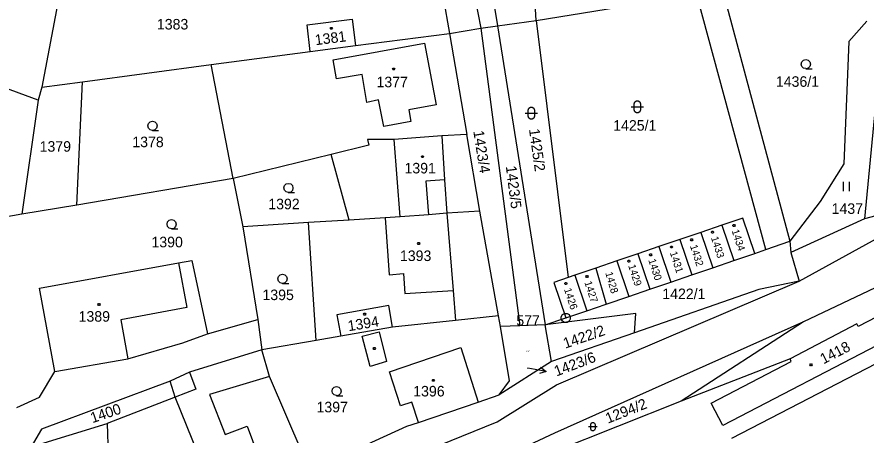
# Model space of a CAD drawing. Extents: x -609861 to -605046, y -1120287 to -1116307.
# Drawn here: x -606973.3 to -606836.4, y -1118909.2 to -1118841.8 of the extents above; entities that cross this region are included whole.
import ezdxf

# ---------------------------------------------------------------- set-up
doc = ezdxf.new("R2010")
doc.units = 0
for name, color, linetype in [('Vrstva 1', 7, 'Continuous'), ('Vrstva 2', 7, 'Continuous'), ('Vrstva 3', 7, 'Continuous'), ('Vrstva 4', 7, 'Continuous'), ('Vrstva 5', 7, 'Continuous'), ('Vrstva 7', 7, 'Continuous'), ('Vrstva 8', 7, 'Continuous')]:
    doc.layers.add(name, color=color, linetype=linetype)

msp = doc.modelspace()

# ---------------------------------------------------------------- linework, layer by layer
at = {"layer": 'Vrstva 1'}
for p, q in [((-606889.57, -1118842.39), (-606891.74, -1118811.77)), ((-606900.51, -1118813.88), (-606895.83, -1118843.26)), ((-606852.56, -1118879.32), (-606869.11, -1118818.26)), ((-606903.26, -1118819.65), (-606898.51, -1118843.63)), ((-606907.04, -1118824.85), (-606903.58, -1118844.48)), ((-606862.06, -1118828.15), (-606848.74, -1118877.97)), ((-606965.39, -1118832.51), (-606969.25, -1118853.16)), ((-606889.57, -1118842.39), (-606867.03, -1118838.67)), ((-606926.52, -1118843.1), (-606919.23, -1118842.17)), ((-606919.23, -1118842.17), (-606918.72, -1118846.45)), ((-606895.83, -1118843.26), (-606889.57, -1118842.39)), ((-606889.57, -1118842.39), (-606884.44, -1118883.83)), ((-606836.3, -1118842.49), (-606839.23, -1118845.8)), ((-606969.86, -1118855.23), (-607002.1, -1118843.45)), ((-606926.01, -1118847.38), (-606926.52, -1118843.1)), ((-606903.58, -1118844.48), (-606898.51, -1118843.63)), ((-606898.51, -1118843.63), (-606895.83, -1118843.26)), ((-606898.51, -1118843.63), (-606892.24, -1118891.62)), ((-606895.83, -1118843.26), (-606888.16, -1118891.45)), ((-606918.72, -1118846.45), (-606903.58, -1118844.48)), ((-606903.58, -1118844.48), (-606900.77, -1118860.76)), ((-606926.01, -1118847.38), (-606918.72, -1118846.45)), ((-606839.23, -1118845.8), (-606840, -1118865.48)), ((-606941.97, -1118849.51), (-606926.01, -1118847.38)), ((-606962.7, -1118852.29), (-606941.97, -1118849.51)), ((-606938.42, -1118867.87), (-606941.97, -1118849.51)), ((-606969.25, -1118853.16), (-606962.7, -1118852.29)), ((-606963.62, -1118872.14), (-606962.7, -1118852.29)), ((-606969.25, -1118853.16), (-606969.86, -1118855.23)), ((-606834.67, -1118853.68), (-606836.7, -1118874.35)), ((-606969.86, -1118855.23), (-606972.49, -1118873.64)), ((-606900.77, -1118860.76), (-606904.82, -1118861)), ((-606898.7, -1118873.11), (-606900.77, -1118860.76)), ((-606912.48, -1118861.59), (-606916.8, -1118861.6)), ((-606916.8, -1118861.6), (-606916.59, -1118862.5)), ((-606904.82, -1118861), (-606912.48, -1118861.59)), ((-606916.59, -1118862.5), (-606922.61, -1118863.98)), ((-606922.61, -1118863.98), (-606938.42, -1118867.87)), ((-606919.72, -1118874.56), (-606922.61, -1118863.98)), ((-606840, -1118865.48), (-606843.82, -1118871.59)), ((-606938.42, -1118867.87), (-606963.62, -1118872.14)), ((-606938.42, -1118867.87), (-606936.87, -1118875.66)), ((-606843.82, -1118871.59), (-606848.74, -1118877.97)), ((-606822.1, -1118870.53), (-606836.7, -1118874.35)), ((-606963.62, -1118872.14), (-606972.49, -1118873.64)), ((-606898.7, -1118873.11), (-606903.98, -1118873.43)), ((-606895.64, -1118890.01), (-606898.7, -1118873.11)), ((-606972.49, -1118873.64), (-606978.3, -1118874.63)), ((-606913.93, -1118874.19), (-606919.72, -1118874.56)), ((-606911.54, -1118874.03), (-606913.93, -1118874.19)), ((-606906.97, -1118873.71), (-606911.54, -1118874.03)), ((-606903.98, -1118873.43), (-606906.97, -1118873.71)), ((-606856.3, -1118874.24), (-606859.69, -1118875.4)), ((-606854.35, -1118879.96), (-606856.3, -1118874.24)), ((-606836.7, -1118874.35), (-606848.56, -1118879.78)), ((-606926.3, -1118874.98), (-606936.87, -1118875.66)), ((-606936.87, -1118875.66), (-606934.44, -1118890.61)), ((-606919.72, -1118874.56), (-606926.3, -1118874.98)), ((-606925.04, -1118893.96), (-606926.3, -1118874.98)), ((-606859.69, -1118875.4), (-606863.06, -1118876.55)), ((-606859.69, -1118875.4), (-606857.74, -1118881.1)), ((-606863.06, -1118876.55), (-606866.45, -1118877.7)), ((-606863.06, -1118876.55), (-606861.12, -1118882.26)), ((-606866.45, -1118877.7), (-606869.83, -1118878.85)), ((-606866.45, -1118877.7), (-606864.51, -1118883.41)), ((-606852.56, -1118879.32), (-606848.74, -1118877.97)), ((-606848.74, -1118877.97), (-606848.56, -1118879.78)), ((-606869.83, -1118878.85), (-606873.22, -1118880.01)), ((-606869.83, -1118878.85), (-606867.89, -1118884.56)), ((-606857.74, -1118881.1), (-606854.35, -1118879.96)), ((-606854.35, -1118879.96), (-606852.56, -1118879.32)), ((-606848.56, -1118879.78), (-606847.19, -1118884.44)), ((-606947.26, -1118881.48), (-606945.11, -1118881.08)), ((-606945.11, -1118881.08), (-606942.56, -1118892.93)), ((-606876.6, -1118881.16), (-606879.99, -1118882.32)), ((-606873.22, -1118880.01), (-606876.6, -1118881.16)), ((-606876.6, -1118881.16), (-606874.66, -1118886.87)), ((-606873.22, -1118880.01), (-606871.28, -1118885.72)), ((-606861.12, -1118882.26), (-606857.74, -1118881.1)), ((-606969.66, -1118885.57), (-606947.26, -1118881.48)), ((-606879.99, -1118882.32), (-606883.37, -1118883.47)), ((-606879.99, -1118882.32), (-606878.3, -1118888.11)), ((-606864.51, -1118883.41), (-606861.12, -1118882.26)), ((-606884.44, -1118883.83), (-606886.76, -1118884.62)), ((-606883.37, -1118883.47), (-606884.44, -1118883.83)), ((-606883.37, -1118883.47), (-606881.42, -1118889.18)), ((-606867.89, -1118884.56), (-606864.51, -1118883.41)), ((-606886.76, -1118884.62), (-606884.81, -1118890.33)), ((-606871.28, -1118885.72), (-606867.89, -1118884.56)), ((-606847.19, -1118884.44), (-606853.71, -1118885.74)), ((-606833.93, -1118885), (-606846.5, -1118890.97)), ((-606967.16, -1118898.97), (-606969.66, -1118885.57)), ((-606874.66, -1118886.87), (-606871.28, -1118885.72)), ((-606853.71, -1118885.74), (-606873.77, -1118892.72)), ((-606825.86, -1118885.54), (-606837.68, -1118891.7)), ((-606881.42, -1118889.18), (-606878.3, -1118888.11)), ((-606878.3, -1118888.11), (-606874.66, -1118886.87)), ((-606913.33, -1118888.34), (-606921.72, -1118889.86)), ((-606912.73, -1118891.83), (-606913.33, -1118888.34)), ((-606884.81, -1118890.33), (-606881.42, -1118889.18)), ((-606823.97, -1118889.19), (-606859.51, -1118907.68)), ((-606942.56, -1118892.93), (-606934.44, -1118890.61)), ((-606934.44, -1118890.61), (-606933.82, -1118895.48)), ((-606921.72, -1118889.86), (-606921.1, -1118893.27)), ((-606902.6, -1118890.75), (-606912.73, -1118891.83)), ((-606895.64, -1118890.01), (-606902.6, -1118890.75)), ((-606895.35, -1118891.74), (-606895.64, -1118890.01)), ((-606873.55, -1118889.65), (-606888.16, -1118891.45)), ((-606888.16, -1118891.45), (-606884.81, -1118890.33)), ((-606873.77, -1118892.72), (-606873.55, -1118889.65)), ((-606912.73, -1118891.83), (-606921.1, -1118893.27)), ((-606892.24, -1118891.62), (-606895.35, -1118891.74)), ((-606893.91, -1118900.46), (-606895.35, -1118891.74)), ((-606888.16, -1118891.45), (-606892.24, -1118891.62)), ((-606887.13, -1118897.37), (-606888.16, -1118891.45)), ((-606846.5, -1118890.97), (-606886.64, -1118908.89)), ((-606846.5, -1118890.97), (-606866.24, -1118903.76)), ((-606837.89, -1118891.3), (-606848.68, -1118896.96)), ((-606837.68, -1118891.7), (-606837.89, -1118891.3)), ((-606946.52, -1118894.37), (-606942.56, -1118892.93)), ((-606921.1, -1118893.27), (-606925.04, -1118893.96)), ((-606873.77, -1118892.72), (-606887.13, -1118897.37)), ((-606955.38, -1118896.95), (-606946.52, -1118894.37)), ((-606925.04, -1118893.96), (-606933.82, -1118895.48)), ((-606933.82, -1118895.48), (-606945.49, -1118899.08)), ((-606932.55, -1118899.77), (-606933.82, -1118895.48)), ((-606913.22, -1118899.04), (-606901.74, -1118895.09)), ((-606901.74, -1118895.09), (-606898.92, -1118903.9)), ((-606967.16, -1118898.97), (-606955.38, -1118896.95)), ((-606887.13, -1118897.37), (-606895.57, -1118902.72)), ((-606848.68, -1118896.96), (-606866.24, -1118903.76)), ((-606861.37, -1118904.08), (-606848.51, -1118897.35)), ((-606848.51, -1118897.35), (-606848.68, -1118896.96)), ((-606969.66, -1118903.1), (-606967.16, -1118898.97)), ((-606945.49, -1118899.08), (-606948.56, -1118900.55)), ((-606911.45, -1118904.49), (-606913.22, -1118899.04)), ((-606926.04, -1118914.9), (-606932.55, -1118899.77)), ((-606895.57, -1118902.72), (-606893.91, -1118900.46)), ((-606948.56, -1118900.55), (-606969.3, -1118908.27)), ((-606947.78, -1118903.13), (-606948.56, -1118900.55)), ((-606973.28, -1118904.77), (-606969.66, -1118903.1)), ((-606947.78, -1118903.13), (-606958.72, -1118907.35)), ((-606940.67, -1118920.72), (-606947.78, -1118903.13)), ((-606898.92, -1118903.9), (-606895.57, -1118902.72)), ((-606909.61, -1118903.94), (-606911.45, -1118904.49)), ((-606908.56, -1118907.21), (-606909.61, -1118903.94)), ((-606908.56, -1118907.21), (-606898.92, -1118903.9)), ((-606866.24, -1118903.76), (-606886.75, -1118911.93)), ((-606859.51, -1118907.68), (-606861.37, -1118904.08)), ((-606910.43, -1118907.78), (-606908.56, -1118907.21)), ((-606971.01, -1118911.11), (-606958.72, -1118907.35)), ((-606969.3, -1118908.27), (-606971.01, -1118911.11)), ((-606958.72, -1118907.35), (-606958.48, -1118915.49)), ((-606926.04, -1118914.9), (-606910.43, -1118907.78)), ((-606886.64, -1118908.89), (-606902.87, -1118916.5))]:
    msp.add_line(p, q, dxfattribs=at)
at = {"layer": 'Vrstva 3'}
for p, q in [((-606840.11, -1118868.42), (-606840.11, -1118869.92)), ((-606839.11, -1118869.92), (-606839.11, -1118868.42))]:
    msp.add_line(p, q, dxfattribs=at)
for points in [[(-606846.12, -1118850.16), (-606846.5, -1118850.06), (-606846.77, -1118849.79), (-606846.87, -1118849.42), (-606846.77, -1118849.05), (-606846.5, -1118848.78), (-606846.13, -1118848.68), (-606845.76, -1118848.78), (-606845.49, -1118849.05), (-606845.39, -1118849.43), (-606845.49, -1118849.81), (-606845.76, -1118850.08), (-606846.14, -1118850.18), (-606845.14, -1118850.18)], [(-606874.3, -1118856.32), (-606873.03, -1118856.32), (-606872.3, -1118856.32)], [(-606891.38, -1118857.34), (-606890.11, -1118857.34), (-606889.38, -1118857.34)], [(-606951.43, -1118860.12), (-606951.81, -1118860.02), (-606952.08, -1118859.75), (-606952.18, -1118859.38), (-606952.08, -1118859.01), (-606951.81, -1118858.74), (-606951.44, -1118858.64), (-606951.07, -1118858.74), (-606950.8, -1118859.01), (-606950.7, -1118859.39), (-606950.8, -1118859.77), (-606951.07, -1118860.04), (-606951.45, -1118860.14), (-606950.45, -1118860.14)], [(-606929.52, -1118870.13), (-606929.9, -1118870.03), (-606930.17, -1118869.76), (-606930.27, -1118869.39), (-606930.17, -1118869.02), (-606929.9, -1118868.75), (-606929.53, -1118868.65), (-606929.16, -1118868.75), (-606928.89, -1118869.02), (-606928.79, -1118869.4), (-606928.89, -1118869.78), (-606929.16, -1118870.05), (-606929.54, -1118870.15), (-606928.54, -1118870.15)], [(-606948.34, -1118875.98), (-606948.72, -1118875.88), (-606948.99, -1118875.61), (-606949.09, -1118875.24), (-606948.99, -1118874.87), (-606948.72, -1118874.6), (-606948.35, -1118874.5), (-606947.98, -1118874.6), (-606947.71, -1118874.87), (-606947.61, -1118875.25), (-606947.71, -1118875.63), (-606947.98, -1118875.9), (-606948.36, -1118876), (-606947.36, -1118876)], [(-606930.46, -1118884.77), (-606930.84, -1118884.67), (-606931.11, -1118884.4), (-606931.21, -1118884.03), (-606931.11, -1118883.66), (-606930.84, -1118883.39), (-606930.47, -1118883.29), (-606930.1, -1118883.39), (-606929.83, -1118883.66), (-606929.73, -1118884.04), (-606929.83, -1118884.42), (-606930.1, -1118884.69), (-606930.48, -1118884.79), (-606929.48, -1118884.79)], [(-606921.75, -1118902.86), (-606922.13, -1118902.76), (-606922.4, -1118902.49), (-606922.5, -1118902.12), (-606922.4, -1118901.75), (-606922.13, -1118901.48), (-606921.76, -1118901.38), (-606921.39, -1118901.48), (-606921.12, -1118901.75), (-606921.02, -1118902.13), (-606921.12, -1118902.51), (-606921.39, -1118902.78), (-606921.77, -1118902.88), (-606920.77, -1118902.88)], [(-606881.16, -1118907.86), (-606880.271, -1118907.86), (-606879.76, -1118907.86)]]:
    msp.add_lwpolyline(points, dxfattribs=at)
for points in [[(-606873.8, -1118855.82), (-606873.7, -1118855.53), (-606873.45, -1118855.35), (-606873.14, -1118855.35), (-606872.89, -1118855.53), (-606872.79, -1118855.82), (-606872.79, -1118856.82), (-606872.89, -1118857.11), (-606873.14, -1118857.29), (-606873.45, -1118857.29), (-606873.7, -1118857.11), (-606873.8, -1118856.82)], [(-606890.88, -1118856.84), (-606890.78, -1118856.55), (-606890.53, -1118856.37), (-606890.22, -1118856.37), (-606889.97, -1118856.55), (-606889.87, -1118856.84), (-606889.87, -1118857.84), (-606889.97, -1118858.13), (-606890.22, -1118858.31), (-606890.53, -1118858.31), (-606890.78, -1118858.13), (-606890.88, -1118857.84)], [(-606880.81, -1118907.51), (-606880.74, -1118907.307), (-606880.565, -1118907.181), (-606880.348, -1118907.181), (-606880.173, -1118907.307), (-606880.103, -1118907.51), (-606880.103, -1118908.21), (-606880.173, -1118908.413), (-606880.348, -1118908.539), (-606880.565, -1118908.539), (-606880.74, -1118908.413), (-606880.81, -1118908.21)]]:
    msp.add_lwpolyline(points, close=True, dxfattribs=at)
at = {"layer": 'Vrstva 4'}
for p, q in [((-606922.31, -1118848.76), (-606907.57, -1118846.08)), ((-606907.57, -1118846.08), (-606905.71, -1118856.01)), ((-606921.77, -1118851.8), (-606922.31, -1118848.76)), ((-606917.62, -1118851.08), (-606921.77, -1118851.8)), ((-606916.9, -1118855.6), (-606917.62, -1118851.08)), ((-606914.98, -1118855.2), (-606916.9, -1118855.6)), ((-606914.17, -1118859.46), (-606914.98, -1118855.2)), ((-606905.71, -1118856.01), (-606910.11, -1118856.8)), ((-606910.11, -1118856.8), (-606909.81, -1118858.66)), ((-606909.81, -1118858.66), (-606914.17, -1118859.46)), ((-606911.54, -1118874.03), (-606912.48, -1118861.59)), ((-606904.82, -1118861), (-606904.39, -1118868.1)), ((-606904.39, -1118868.1), (-606907.38, -1118868.28)), ((-606907.38, -1118868.28), (-606906.97, -1118873.71)), ((-606904.39, -1118868.1), (-606903.98, -1118873.43)), ((-606847.19, -1118884.44), (-606822.1, -1118870.53)), ((-606913.93, -1118874.19), (-606913.31, -1118883.39)), ((-606903.98, -1118873.43), (-606902.98, -1118885.92)), ((-606947.26, -1118881.48), (-606945.92, -1118888.66)), ((-606913.31, -1118883.39), (-606910.97, -1118883.2)), ((-606910.97, -1118883.2), (-606910.76, -1118886.43)), ((-606886.33, -1118901.13), (-606847.19, -1118884.44)), ((-606910.76, -1118886.43), (-606902.98, -1118885.92)), ((-606902.98, -1118885.92), (-606902.6, -1118890.75)), ((-606945.92, -1118888.66), (-606956.52, -1118890.65)), ((-606956.52, -1118890.65), (-606955.38, -1118896.95)), ((-606858.08, -1118909.73), (-606822.86, -1118891.5)), ((-606917.63, -1118893.28), (-606914.91, -1118892.57)), ((-606916.34, -1118898.19), (-606917.63, -1118893.28)), ((-606914.91, -1118892.57), (-606913.7, -1118897.35)), ((-606913.7, -1118897.35), (-606916.34, -1118898.19)), ((-606945.49, -1118899.08), (-606944.43, -1118901.85)), ((-606932.55, -1118899.77), (-606942.26, -1118902.66)), ((-606944.43, -1118901.85), (-606947.78, -1118903.13)), ((-606895.87, -1118907.07), (-606886.33, -1118901.13)), ((-606942.26, -1118902.66), (-606939.72, -1118909.14)), ((-606966.25, -1118935.58), (-606895.87, -1118907.07)), ((-606939.72, -1118909.14), (-606936.19, -1118907.79)), ((-606936.19, -1118907.79), (-606932.46, -1118917.58))]:
    msp.add_line(p, q, dxfattribs=at)
at = {"layer": 'Vrstva 5'}
for points in [[(-606922.53, -1118843.52), (-606922.44, -1118843.67), (-606922.53, -1118843.82), (-606922.71, -1118843.82), (-606922.8, -1118843.67), (-606922.71, -1118843.52)], [(-606912.46, -1118850.07), (-606912.37, -1118850.22), (-606912.46, -1118850.37), (-606912.64, -1118850.37), (-606912.73, -1118850.22), (-606912.64, -1118850.07)], [(-606907.82, -1118864.19), (-606907.73, -1118864.34), (-606907.82, -1118864.49), (-606908, -1118864.49), (-606908.09, -1118864.34), (-606908, -1118864.19)], [(-606857.64, -1118875.3), (-606857.55, -1118875.45), (-606857.64, -1118875.6), (-606857.82, -1118875.6), (-606857.91, -1118875.45), (-606857.82, -1118875.3)], [(-606861.08, -1118876.37), (-606860.99, -1118876.52), (-606861.08, -1118876.67), (-606861.26, -1118876.67), (-606861.35, -1118876.52), (-606861.26, -1118876.37)], [(-606908.43, -1118878.19), (-606908.34, -1118878.34), (-606908.43, -1118878.49), (-606908.61, -1118878.49), (-606908.7, -1118878.34), (-606908.61, -1118878.19)], [(-606864.45, -1118877.59), (-606864.36, -1118877.74), (-606864.45, -1118877.89), (-606864.63, -1118877.89), (-606864.72, -1118877.74), (-606864.63, -1118877.59)], [(-606867.7, -1118878.76), (-606867.61, -1118878.91), (-606867.7, -1118879.06), (-606867.88, -1118879.06), (-606867.97, -1118878.91), (-606867.88, -1118878.76)], [(-606874.57, -1118881.03), (-606874.48, -1118881.18), (-606874.57, -1118881.33), (-606874.75, -1118881.33), (-606874.84, -1118881.18), (-606874.75, -1118881.03)], [(-606871.07, -1118880.01), (-606870.98, -1118880.16), (-606871.07, -1118880.31), (-606871.25, -1118880.31), (-606871.34, -1118880.16), (-606871.25, -1118880.01)], [(-606881.31, -1118883.52), (-606881.22, -1118883.67), (-606881.31, -1118883.82), (-606881.49, -1118883.82), (-606881.58, -1118883.67), (-606881.49, -1118883.52)], [(-606884.73, -1118884.65), (-606884.64, -1118884.8), (-606884.73, -1118884.95), (-606884.91, -1118884.95), (-606885, -1118884.8), (-606884.91, -1118884.65)], [(-606959.96, -1118888.02), (-606959.87, -1118888.17), (-606959.96, -1118888.32), (-606960.14, -1118888.32), (-606960.23, -1118888.17), (-606960.14, -1118888.02)], [(-606917.13, -1118889.57), (-606917.04, -1118889.72), (-606917.13, -1118889.87), (-606917.31, -1118889.87), (-606917.4, -1118889.72), (-606917.31, -1118889.57)], [(-606915.58, -1118895.12), (-606915.49, -1118895.27), (-606915.58, -1118895.42), (-606915.76, -1118895.42), (-606915.85, -1118895.27), (-606915.76, -1118895.12)], [(-606845.21, -1118897.74), (-606845.12, -1118897.89), (-606845.21, -1118898.04), (-606845.39, -1118898.04), (-606845.48, -1118897.89), (-606845.39, -1118897.74)], [(-606906.07, -1118900.25), (-606905.98, -1118900.4), (-606906.07, -1118900.55), (-606906.25, -1118900.55), (-606906.34, -1118900.4), (-606906.25, -1118900.25)]]:
    msp.add_lwpolyline(points, close=True, dxfattribs=at)
at = {"layer": 'Vrstva 7'}
for p in [(-606891.01, -1118898.44), (-606887.983, -1118898.966)]:
    msp.add_line(p, (-606890.94, -1118898.46), dxfattribs=at)
msp.add_lwpolyline([(-606888.884, -1118898.304), (-606887.983, -1118898.966), (-606889.053, -1118899.29)], dxfattribs=at)
at = {"layer": 'Vrstva 8'}
msp.add_line((-606884.86, -1118890.33), (-606884.76, -1118890.33), dxfattribs=at)
msp.add_lwpolyline([(-606884.62, -1118889.61), (-606884.28, -1118889.8), (-606884.09, -1118890.14), (-606884.09, -1118890.53), (-606884.28, -1118890.87), (-606884.62, -1118891.06), (-606885.01, -1118891.06), (-606885.35, -1118890.87), (-606885.54, -1118890.53), (-606885.54, -1118890.14), (-606885.35, -1118889.8), (-606885.01, -1118889.61)], close=True, dxfattribs=at)

# ---------------------------------------------------------------- texts
at = {"layer": 'Vrstva 2'}
for s, height, p in [('1383', 1.7, (-606950.717, -1118843.85)), ('1377', 1.7, (-606915.327, -1118853.16)), ('1436/1', 1.7, (-606850.957, -1118853.09)), ('1425/1', 1.7, (-606877.177, -1118860.16)), ('1379', 1.7, (-606969.617, -1118863.55)), ('1378', 1.7, (-606954.677, -1118862.82)), ('1391', 1.7, (-606910.817, -1118867.05)), ('1392', 1.7, (-606932.767, -1118872.83)), ('1437', 1.7, (-606841.977, -1118873.57)), ('1390', 1.7, (-606951.597, -1118878.96)), ('1393', 1.7, (-606911.547, -1118881.17)), ('1395', 1.7, (-606933.707, -1118887.47)), ('1422/1', 1.7, (-606869.267, -1118887.31)), ('1389', 1.7, (-606963.337, -1118890.95)), ('1423/6', 0.2, (-606891.414, -1118895.84)), ('1396', 1.7, (-606909.407, -1118903)), ('1397', 1.7, (-606924.997, -1118905.56))]:
    msp.add_text(s, height=height, dxfattribs=at).set_placement(p)
for s, height, rotation, p in [('1381', 1.7, 7.21927, (-606925.15, -1118846.391)), ('1423/4', 1.7, 278.97315, (-606899.739, -1118860.248)), ('1425/2', 1.7, 278.11371, (-606890.765, -1118859.939)), ('1423/5', 1.7, 277.19698, (-606894.491, -1118865.92)), ('1434', 1.2, 288.02588, (-606858.104, -1118876.274)), ('1432', 1.2, 288.02588, (-606864.824, -1118878.744)), ('1433', 1.2, 288.02588, (-606861.444, -1118877.414)), ('1431', 1.2, 288.02588, (-606868.074, -1118879.824)), ('1430', 1.2, 288.02588, (-606871.534, -1118881.014)), ('1429', 1.2, 288.02588, (-606874.784, -1118881.924)), ('1428', 1.2, 286.19242, (-606878.473, -1118883.086)), ('1427', 1.2, 288.02588, (-606881.844, -1118884.604)), ('1426', 1.2, 288.02588, (-606885.124, -1118885.724)), ('1394', 1.7, 8.99544, (-606919.832, -1118892.489)), ('1422/2', 1.7, 18.90761, (-606884.908, -1118895.303)), ('1418', 1.7, 26.98631, (-606843.3, -1118897.832)), ('1400', 1.7, 18.90761, (-606961.108, -1118907.323)), ('1294/2', 1.7, 21.60051, (-606878.035, -1118907.395))]:
    msp.add_text(s, height=height, rotation=rotation, dxfattribs=at).set_placement(p)
at = {"layer": 'Vrstva 7'}
msp.add_text('1423/6', height=1.7, rotation=20.68378, dxfattribs=at).set_placement((-606886.322, -1118899.787))
at = {"layer": 'Vrstva 8'}
msp.add_text('577', height=1.7, dxfattribs=at).set_placement((-606892.793, -1118891.61))

doc.saveas('drawing.dxf')
